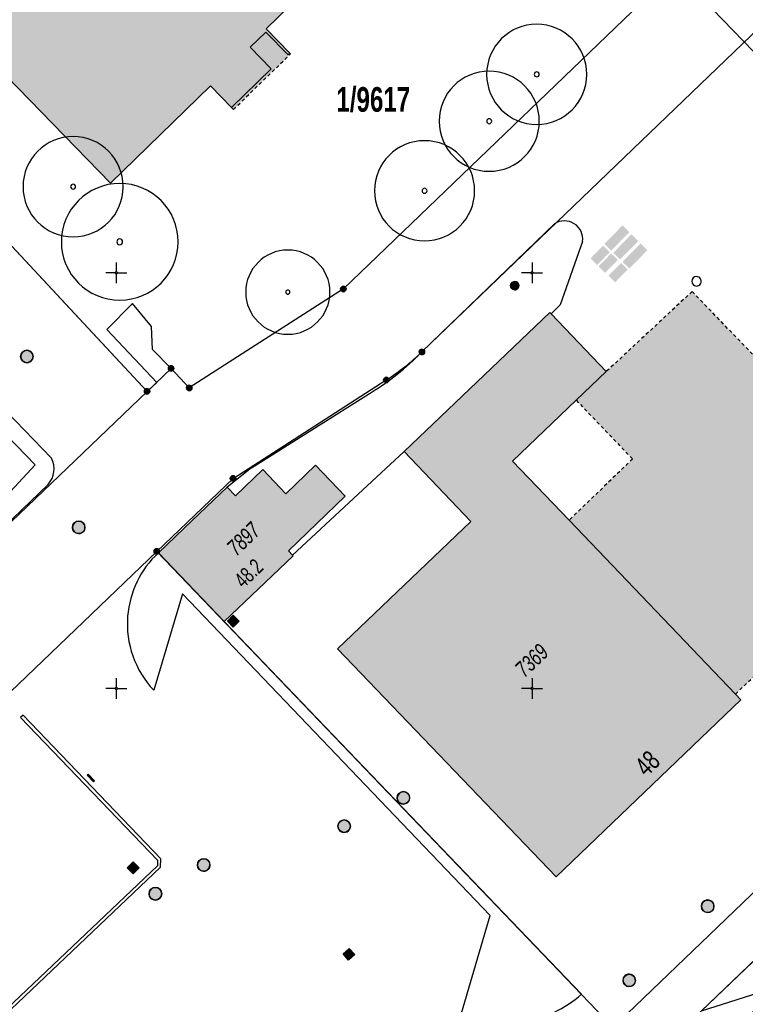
# Model space of a CAD drawing. Header units: metres. Extents: x 2695560 to 2696939, y 1260491 to 1262050.
# Tile 595 of 656: x 2695970 to 2696014, y 1261306 to 1261365. Entities that reach past the tile are written whole.
import ezdxf

# ---------------------------------------------------------------- set-up
doc = ezdxf.new("R2010")
doc.units = ezdxf.units.M
doc.linetypes.add('AUSGEZOGEN', pattern=[0])
doc.linetypes.add('VERDECKT2_S2', pattern=[0.36, 0.2, -0.16])
for name, color, linetype in [('XR$1$AV_Flächen (EO)', 7, 'AUSGEZOGEN'), ('XR$1$AV_Gebäudeflächen (BB)', 7, 'AUSGEZOGEN'), ('XR$1$AV_Gebäudeflächen (EO)', 7, 'AUSGEZOGEN'), ('XR$1$AV_Grenzpunkte', 7, 'AUSGEZOGEN'), ('XR$1$AV_Grundstück-Nr.', 7, 'AUSGEZOGEN'), ('XR$1$AV_Haus-Nr.', 7, 'AUSGEZOGEN'), ('XR$1$AV_Koordinatennetzpunkte', 7, 'AUSGEZOGEN'), ('XR$1$AV_Linien (BB)', 7, 'AUSGEZOGEN'), ('XR$1$AV_Versicherung-Nr.', 7, 'AUSGEZOGEN'), ('XR$1$AW_LK_Einlaufschacht alt', 24, 'AUSGEZOGEN'), ('XR$1$AW_LK_Schachtdeckel', 24, 'AUSGEZOGEN'), ('XR$1$EW_LK_Knoten', 1, 'AUSGEZOGEN'), ('XR$1$FM_LK_SW_TRASSEKNOTEN', 94, 'AUSGEZOGEN'), ('XR$1$GA_LK_Siphon', 32, 'AUSGEZOGEN'), ('XR$1$GR_Baum', 94, 'AUSGEZOGEN'), ('XR$1$Liegenschaftsgrenzen', 7, 'AUSGEZOGEN'), ('XR$1$PFAV', 255, 'AUSGEZOGEN'), ('XR$1$PFAW', 255, 'AUSGEZOGEN'), ('XR$1$PFGA', 255, 'AUSGEZOGEN'), ('XR$1$RP_Abstandslinie', 7, 'AUSGEZOGEN')]:
    doc.layers.add(name, color=color, linetype=linetype)
doc.styles.add('ARIAL', font='arial.ttf')

# ---------------------------------------------------------------- blocks, each defined once
blk = doc.blocks.new('COMPLEXOBJECT_347')
at = {"layer": 'XR$1$AV_Linien (BB)', "color": 7, "linetype": 'AUSGEZOGEN', "transparency": 33554687}
for p, q in [((5993.378, 11345.247), (6001.351, 11352.947)), ((5983.128, 11338.266), (5990.381, 11342.84))]:
    blk.add_line(p, q, dxfattribs=at)
blk.add_lwpolyline([(6003.042, 11351.884), (6001.696, 11348.07), (6001.141, 11347.537)], dxfattribs=at)
for centre, radius, start, end in [((6001.951, 11352.024), 1.1, 352.67848, 123.01276), ((5982.267, 11356.007), 15.467, 308.40316, 315.91992), ((5982.179, 11356.144), 15.629, 301.65231, 308.34203)]:
    blk.add_arc(centre, radius, start, end, dxfattribs=at)
blk = doc.blocks.new('COMPLEXOBJECT_374')
at = {"layer": 'XR$1$AV_Linien (BB)', "color": 7, "linetype": 'AUSGEZOGEN', "transparency": 33554687}
blk.add_line((5981.489, 11329.024), (6002.979, 11306.617), dxfattribs=at)
blk.add_lwpolyline([(5995.758, 11305.48), (5997.49, 11311.352), (5978.98, 11330.69), (5977.251, 11324.901)], dxfattribs=at)
for centre, radius, start, end in [((5981.491, 11328.89), 5.826, 132.85845, 175.47599), ((5981.483, 11328.893), 5.818, 175.49699, 223.33187), ((5998.476, 11311.707), 6.795, 278.39013, 311.49706), ((5998.477, 11311.693), 6.782, 246.3663, 278.40395)]:
    blk.add_arc(centre, radius, start, end, dxfattribs=at)
blk = doc.blocks.new('COMPLEXOBJECT_629')
at = {"layer": 'XR$1$AV_Linien (BB)', "color": 7, "linetype": 'AUSGEZOGEN', "transparency": 33554687}
blk.add_lwpolyline([(6042.729, 11333.843), (6011.132, 11303.493), (6005.772, 11298.385)], dxfattribs=at)
for centre, radius, start, end in [((6039.387, 11337.27), 4.789, 358.34312, 28.11392), ((6039.391, 11337.271), 4.785, 314.23319, 358.33089)]:
    blk.add_arc(centre, radius, start, end, dxfattribs=at)
blk = doc.blocks.new('COMPLEXOBJECT_670')
at = {"layer": 'XR$1$AV_Linien (BB)', "color": 7, "linetype": 'AUSGEZOGEN', "transparency": 33554687}
for p, q in [((5964.775, 11344.361), (5961.147, 11341.94)), ((5971.095, 11338.853), (5965.866, 11344.286))]:
    blk.add_line(p, q, dxfattribs=at)
for points in [[(5960.962, 11340.79), (5961.427, 11340.286), (5965.02, 11343.705), (5970.128, 11338.444), (5962.937, 11330.722)], [(5962.937, 11330.722), (5963.472, 11330.129), (5970.898, 11337.279)]]:
    blk.add_lwpolyline(points, dxfattribs=at)
for centre, radius, start, end in [((5965.284, 11343.79), 0.765, 40.43637, 131.69849), ((5961.525, 11341.289), 0.752, 120.14322, 221.57908), ((5969.902, 11338.203), 1.359, 317.15313, 28.57891)]:
    blk.add_arc(centre, radius, start, end, dxfattribs=at)
blk = doc.blocks.new('COMPLEXOBJECT_1359')
at = {"layer": 'XR$1$Liegenschaftsgrenzen', "color": 7, "linetype": 'AUSGEZOGEN', "transparency": 33554687}
blk.add_line((5993.378, 11345.247), (6014.796, 11365.847), dxfattribs=at)
blk.add_lwpolyline([(5977.433, 11333.244), (5982.018, 11337.639), (5991.235, 11343.555)], dxfattribs=at)
blk.add_arc((5983.647, 11355.369), 14.041, 302.71297, 313.87256, dxfattribs=at)
blk = doc.blocks.new('COMPLEXOBJECT_1360')
at = {"layer": 'XR$1$Liegenschaftsgrenzen', "color": 7, "linetype": 'AUSGEZOGEN', "transparency": 33554687}
blk.add_line((6040.722, 11334.891), (6010.17, 11305.6), dxfattribs=at)
blk.add_arc((6038.645, 11337.056), 3, 313.80499, 44.23062, dxfattribs=at)
blk = doc.blocks.new('COMPLEXOBJECT_1363')
at = {"layer": 'XR$1$Liegenschaftsgrenzen', "color": 7, "linetype": 'AUSGEZOGEN', "transparency": 33554687}
blk.add_lwpolyline([(6042, 11333.61), (6038.77, 11330.53), (6038.75, 11330.14), (6037.39, 11328.85), (6037.01, 11328.86), (6022.8, 11315.24), (6023.04, 11314.98), (6019.82, 11311.89), (6019.58, 11312.14), (6014.02, 11306.83), (6010.17, 11305.6)], dxfattribs=at)
blk.add_arc((6039.909, 11335.76), 2.999, 314.19145, 43.63646, dxfattribs=at)
blk = doc.blocks.new('BAV15')
at = {"layer": 'XR$1$PFAV', "transparency": 33554687}
blk.add_hatch(color=7, dxfattribs=at).paths.add_polyline_path([(0.5, 0), (0.49, 0.1), (0.46, 0.2), (0.41, 0.29), (0.34, 0.36), (0.26, 0.42), (0.17, 0.47), (0.08, 0.49), (-0.03, 0.5), (-0.13, 0.48), (-0.22, 0.45), (-0.31, 0.4), (-0.38, 0.33), (-0.44, 0.24), (-0.48, 0.15), (-0.5, 0.05), (-0.5, -0.05), (-0.48, -0.15), (-0.44, -0.24), (-0.38, -0.33), (-0.31, -0.4), (-0.22, -0.45), (-0.13, -0.48), (-0.03, -0.5), (0.08, -0.49), (0.17, -0.47), (0.26, -0.42), (0.34, -0.36), (0.41, -0.29), (0.46, -0.2), (0.49, -0.1)])
at = {"color": 7, "transparency": 33554687}
for start, end in [(90, 270), (270, 90)]:
    blk.add_arc((0, 0), 0.5, start, end, dxfattribs=at)
at = {"layer": 'XR$1$PFAV', "transparency": 33554687}
blk.add_circle((0, 0), 0.5, dxfattribs=at)
blk = doc.blocks.new('BAV2041')
at = {"color": 7, "transparency": 33554687}
for p, q in [((0, 0.5), (0, 0.05)), ((-0.05, 0), (-0.5, 0)), ((0.05, 0), (0.5, 0)), ((0, -0.05), (0, -0.5))]:
    blk.add_line(p, q, dxfattribs=at)
blk.add_circle((0, 0), 0.05, dxfattribs=at)
for start, end in [(90, 270), (270, 90)]:
    blk.add_arc((0, 0), 0.05, start, end, dxfattribs=at)
blk = doc.blocks.new('WBGR1')
at = {"color": 94, "transparency": 33554687}
for radius, start, end in [(1, 90, 270), (1, 270, 90), (0.05, 90, 270), (0.05, 270, 90)]:
    blk.add_arc((0, 0), radius, start, end, dxfattribs=at)
blk = doc.blocks.new('BAW2089')
at = {"layer": 'XR$1$PFAW', "transparency": 33554687}
blk.add_hatch(color=7, dxfattribs=at).paths.add_polyline_path([(-0.5, 0.5), (-0.5, -0.5), (0.5, -0.5), (0.5, 0.5)])
at = {"transparency": 33554687}
blk.add_lwpolyline([(-0.5, 0.5), (0.5, 0.5), (0.5, -0.5), (-0.5, -0.5), (-0.5, 0.5)], close=True, dxfattribs=at)
at = {"layer": 'XR$1$PFAW', "transparency": 33554687}
blk.add_lwpolyline([(-0.5, 0.5), (0.5, 0.5), (0.5, -0.5), (-0.5, -0.5), (-0.5, 0.5)], close=True, dxfattribs=at)
blk = doc.blocks.new('BAW2082')
at = {"layer": 'XR$1$PFAW', "transparency": 33554687}
blk.add_hatch(color=7, dxfattribs=at).paths.add_polyline_path([(0.509, -0.003), (0.499, 0.098), (0.469, 0.194), (0.42, 0.283), (0.354, 0.359), (0.274, 0.421), (0.183, 0.466), (0.085, 0.491), (-0.016, 0.496), (-0.116, 0.481), (-0.211, 0.446), (-0.297, 0.392), (-0.37, 0.323), (-0.428, 0.24), (-0.468, 0.147), (-0.488, 0.047), (-0.488, -0.054), (-0.468, -0.153), (-0.428, -0.246), (-0.37, -0.329), (-0.297, -0.398), (-0.211, -0.452), (-0.116, -0.487), (-0.016, -0.502), (0.085, -0.497), (0.183, -0.472), (0.274, -0.427), (0.354, -0.366), (0.42, -0.289), (0.469, -0.2), (0.499, -0.104)])
at = {"transparency": 33554687}
for start, end in [(91.19481, 268.80519), (268.80519, 91.19481)]:
    blk.add_arc((0.01, 0), 0.5, start, end, dxfattribs=at)
at = {"layer": 'XR$1$PFAW', "transparency": 33554687}
blk.add_circle((0.009, -0.003), 0.5, dxfattribs=at)
blk = doc.blocks.new('BAW2088')
at = {"layer": 'XR$1$PFAW', "transparency": 33554687}
blk.add_hatch(color=253, dxfattribs=at).paths.add_polyline_path([(0.51, 0), (0.5, 0.101), (0.47, 0.197), (0.421, 0.286), (0.355, 0.362), (0.275, 0.424), (0.184, 0.469), (0.086, 0.494), (-0.015, 0.499), (-0.115, 0.484), (-0.21, 0.449), (-0.296, 0.395), (-0.369, 0.326), (-0.427, 0.243), (-0.467, 0.15), (-0.487, 0.051), (-0.487, -0.051), (-0.467, -0.15), (-0.427, -0.243), (-0.369, -0.326), (-0.296, -0.395), (-0.21, -0.449), (-0.115, -0.484), (-0.015, -0.499), (0.086, -0.494), (0.184, -0.469), (0.275, -0.424), (0.355, -0.362), (0.421, -0.286), (0.47, -0.197), (0.5, -0.101)])
at = {"transparency": 33554687}
for start, end in [(91.19481, 268.80519), (268.80519, 91.19481)]:
    blk.add_arc((0.01, 0), 0.5, start, end, dxfattribs=at)
at = {"layer": 'XR$1$PFAW', "transparency": 33554687}
blk.add_circle((0.01, 0), 0.5, dxfattribs=at)
blk = doc.blocks.new('BGA15')
at = {"layer": 'XR$1$PFGA', "transparency": 33554687}
blk.add_hatch(color=7, dxfattribs=at).paths.add_polyline_path([(0.5, 0), (0.49, 0.1), (0.46, 0.2), (0.41, 0.29), (0.34, 0.36), (0.26, 0.42), (0.17, 0.47), (0.08, 0.49), (-0.03, 0.5), (-0.13, 0.48), (-0.22, 0.45), (-0.31, 0.4), (-0.38, 0.33), (-0.44, 0.24), (-0.48, 0.15), (-0.5, 0.05), (-0.5, -0.05), (-0.48, -0.15), (-0.44, -0.24), (-0.38, -0.33), (-0.31, -0.4), (-0.22, -0.45), (-0.13, -0.48), (-0.03, -0.5), (0.08, -0.49), (0.17, -0.47), (0.26, -0.42), (0.34, -0.36), (0.41, -0.29), (0.46, -0.2), (0.49, -0.1)])
at = {"color": 32, "transparency": 33554687}
for start, end in [(91.1948, 268.8052), (268.8052, 91.1948)]:
    blk.add_arc((0, 0), 0.5, start, end, dxfattribs=at)
at = {"layer": 'XR$1$PFGA', "transparency": 33554687}
blk.add_circle((0, 0), 0.5, dxfattribs=at)
blk = doc.blocks.new('BEWG5')
at = {"transparency": 33554687}
blk.add_hatch(color=1, dxfattribs=at).paths.add_polyline_path([(-0.083375, -0.5), (0.083375, -0.5), (0.083375, 0.5), (-0.083375, 0.5)])
at = {"color": 1, "transparency": 33554687}
blk.add_lwpolyline([(-0.083375, -0.5), (0.083375, -0.5), (0.083375, 0.5), (-0.083375, 0.5), (-0.083375, -0.5)], close=True, dxfattribs=at)
blk = doc.blocks.new('BWFM16')
at = {"color": 94, "transparency": 33554687}
for start, end in [(91.1948, 268.8052), (268.8052, 91.1948)]:
    blk.add_arc((0.01, 0), 0.5, start, end, dxfattribs=at)

msp = doc.modelspace()

# ---------------------------------------------------------------- hatches: boundary and pattern name
at = {"transparency": 33554687}
for points in [[(2696005.321, 1261351.551), (2696005.733, 1261351.147), (2696006.823, 1261352.259), (2696006.411, 1261352.663)], [(2696005.858, 1261351.016), (2696006.27, 1261350.612), (2696007.36, 1261351.724), (2696006.948, 1261352.128)], [(2696004.487, 1261350.672), (2696004.885, 1261350.281), (2696005.645, 1261351.056), (2696005.247, 1261351.447)], [(2696006.409, 1261350.469), (2696006.821, 1261350.065), (2696007.909, 1261351.175), (2696007.497, 1261351.579)], [(2696004.965, 1261350.198), (2696005.363, 1261349.807), (2696006.123, 1261350.582), (2696005.725, 1261350.973)], [(2696005.566, 1261349.632), (2696005.964, 1261349.241), (2696006.724, 1261350.016), (2696006.326, 1261350.407)]]:
    msp.add_hatch(color=7, dxfattribs=at).paths.add_polyline_path(points)
at = {"layer": 'XR$1$AV_Gebäudeflächen (BB)', "true_color": 0xd2d2d2, "transparency": 33554687}
for points in [[(2695975.624, 1261355.21), (2695981.632, 1261361.052), (2695982.897, 1261359.752), (2695985.29, 1261362.079), (2695984.024, 1261363.381), (2695984.958, 1261364.29), (2695986.299, 1261362.911), (2695986.406, 1261363.016), (2695984.972, 1261364.491), (2695995.185, 1261374.421), (2695988.609, 1261381.184), (2695988.801, 1261381.37), (2695986.106, 1261384.144), (2695984.022, 1261382.128), (2695980.675, 1261385.592), (2695959.65, 1261371.638)], [(2696002.111, 1261347.347), (2696002.044, 1261347.417), (2695993.283, 1261339.07), (2695997.298, 1261334.855), (2695989.271, 1261327.198), (2696002.427, 1261313.484), (2696013.532, 1261324.131), (2696013.204, 1261324.476), (2696003.195, 1261334.94), (2695999.791, 1261338.492), (2696003.625, 1261342.145), (2696005.435, 1261343.87)], [(2695984.521, 1261330.808), (2695986.602, 1261332.799), (2695986.567, 1261332.835), (2695986.324, 1261333.088), (2695989.741, 1261336.373), (2695987.95, 1261338.236), (2695986.169, 1261336.524), (2695984.774, 1261337.976), (2695983.133, 1261336.407), (2695982.634, 1261336.926), (2695980.56, 1261334.945), (2695978.498, 1261332.971), (2695982.459, 1261328.834)]]:
    msp.add_hatch(color=254, dxfattribs=at).paths.add_polyline_path(points)
at = {"layer": 'XR$1$AV_Gebäudeflächen (EO)', "true_color": 0xebebeb, "transparency": 33554687}
for points in [[(2695984.024, 1261363.381), (2695985.29, 1261362.079), (2695982.897, 1261359.752), (2695983.014, 1261359.632), (2695986.449, 1261362.972), (2695986.406, 1261363.016), (2695986.299, 1261362.911), (2695984.958, 1261364.29)], [(2696017.052, 1261328.174), (2696024.363, 1261320.567), (2696031.188, 1261327.261), (2696010.6, 1261348.69), (2696005.435, 1261343.87), (2696003.625, 1261342.145), (2696007.018, 1261338.614), (2696003.195, 1261334.94), (2696013.204, 1261324.476)]]:
    msp.add_hatch(color=7, dxfattribs=at).paths.add_polyline_path(points)

# ---------------------------------------------------------------- linework, layer by layer
at = {"layer": 'XR$1$AV_Flächen (EO)', "color": 7, "linetype": 'AUSGEZOGEN', "transparency": 33554687}
for p, q in [((2696005.435, 1261343.87), (2696003.625, 1261342.145)), ((2696003.195, 1261334.94), (2696013.204, 1261324.476))]:
    msp.add_line(p, q, dxfattribs=at)
at = {"layer": 'XR$1$AV_Flächen (EO)', "color": 7, "linetype": 'VERDECKT2_S2', "transparency": 33554687}
msp.add_line((2696013.204, 1261324.476), (2696017.052, 1261328.174), dxfattribs=at)
at = {"layer": 'XR$1$AV_Flächen (EO)', "color": 7, "linetype": 'AUSGEZOGEN', "transparency": 33554687}
for points in [[(2695986.406, 1261363.016), (2695986.299, 1261362.911), (2695984.958, 1261364.29), (2695984.024, 1261363.381)], [(2695984.024, 1261363.381), (2695985.29, 1261362.079), (2695982.897, 1261359.752)]]:
    msp.add_lwpolyline(points, dxfattribs=at)
at = {"layer": 'XR$1$AV_Flächen (EO)', "color": 7, "linetype": 'VERDECKT2_S2', "transparency": 33554687}
for points in [[(2695982.897, 1261359.752), (2695983.014, 1261359.632), (2695986.449, 1261362.972), (2695986.406, 1261363.016)], [(2696017.052, 1261328.174), (2696024.363, 1261320.567), (2696031.188, 1261327.261), (2696010.6, 1261348.69), (2696005.435, 1261343.87)], [(2696003.625, 1261342.145), (2696007.018, 1261338.614), (2696003.195, 1261334.94)]]:
    msp.add_lwpolyline(points, dxfattribs=at)
at = {"layer": 'XR$1$AV_Flächen (EO)', "color": 7, "linetype": 'AUSGEZOGEN', "transparency": 33554687}
msp.add_lwpolyline([(2695978.452, 1261314.488), (2695978.438, 1261314.149), (2695966.616, 1261302.952), (2695966.754, 1261302.807), (2695978.634, 1261314.059), (2695978.656, 1261314.565), (2695970.362, 1261323.208), (2695970.218, 1261323.07), (2695978.452, 1261314.488)], close=True, dxfattribs=at)
at = {"layer": 'XR$1$AV_Linien (BB)', "color": 7, "linetype": 'AUSGEZOGEN', "transparency": 33554687}
for p, q in [((2695984.098, 1261338.076), (2695982.634, 1261336.926)), ((2695983.133, 1261336.407), (2695982.634, 1261336.926)), ((2695978.498, 1261332.971), (2695982.459, 1261328.834)), ((2695982.459, 1261328.834), (2695984.521, 1261330.808))]:
    msp.add_line(p, q, dxfattribs=at)
msp.add_lwpolyline([(2695975.624, 1261355.21), (2695959.65, 1261371.638), (2695980.675, 1261385.592), (2695984.022, 1261382.128), (2695986.106, 1261384.144), (2695988.801, 1261381.37), (2695988.609, 1261381.184), (2695995.185, 1261374.421), (2695984.972, 1261364.491), (2695986.406, 1261363.016), (2695986.299, 1261362.911), (2695984.958, 1261364.29), (2695984.024, 1261363.381), (2695985.29, 1261362.079), (2695982.897, 1261359.752), (2695981.632, 1261361.052), (2695975.624, 1261355.21)], close=True, dxfattribs=at)
for points in [[(2696011.58, 1261369.956), (2695989.624, 1261348.838), (2695980.357, 1261342.89), (2695979.264, 1261344.062), (2695978.143, 1261345.208), (2695978.094, 1261346.575), (2695976.942, 1261347.965), (2695975.397, 1261346.408), (2695978.402, 1261343.208), (2695977.821, 1261342.678), (2695974.797, 1261345.92), (2695961.265, 1261360.438), (2695953.028, 1261370.346), (2695950.209, 1261368.79), (2695951.861, 1261366.319)], [(2696002.111, 1261347.347), (2696005.435, 1261343.87), (2696003.625, 1261342.145), (2695999.791, 1261338.492), (2696003.195, 1261334.94), (2696013.204, 1261324.476), (2696013.532, 1261324.131), (2696002.427, 1261313.484), (2695989.271, 1261327.198), (2695997.298, 1261334.855), (2695993.283, 1261339.07)], [(2695993.283, 1261339.07), (2696002.044, 1261347.417), (2696002.111, 1261347.347)], [(2695993.283, 1261339.07), (2695990.242, 1261336.247), (2695986.567, 1261332.835)], [(2695983.133, 1261336.407), (2695984.774, 1261337.976), (2695986.169, 1261336.524)], [(2695986.567, 1261332.835), (2695986.324, 1261333.088), (2695989.741, 1261336.373), (2695987.95, 1261338.236), (2695986.169, 1261336.524)], [(2695982.634, 1261336.926), (2695980.56, 1261334.945), (2695978.498, 1261332.971)], [(2696007.892, 1261302.296), (2696011.14, 1261305.41), (2696040.336, 1261333.401)], [(2695984.521, 1261330.808), (2695986.602, 1261332.799), (2695986.567, 1261332.835)]]:
    msp.add_lwpolyline(points, dxfattribs=at)
at = {"layer": 'XR$1$Liegenschaftsgrenzen', "color": 7, "linetype": 'AUSGEZOGEN', "transparency": 33554687}
for p, q in [((2695977.821, 1261342.678), (2695979.264, 1261344.062)), ((2696007.892, 1261302.296), (2695978.403, 1261333.054))]:
    msp.add_line(p, q, dxfattribs=at)
for points in [[(2695977.821, 1261342.678), (2695961.265, 1261360.438), (2695950.884, 1261372.942)], [(2696011.58, 1261369.956), (2695989.624, 1261348.838), (2695980.357, 1261342.89), (2695979.264, 1261344.062)], [(2695947.608, 1261312.811), (2695965.269, 1261329.744), (2695964.826, 1261330.22), (2695977.821, 1261342.678)], [(2695978.403, 1261333.054), (2695957.341, 1261312.861), (2695957.089, 1261300.899), (2695951.928, 1261295.951), (2695951.919, 1261295.527), (2695943.473, 1261287.43), (2695952.099, 1261278.432)]]:
    msp.add_lwpolyline(points, dxfattribs=at)
at = {"layer": 'XR$1$RP_Abstandslinie', "color": 7, "linetype": 'AUSGEZOGEN', "transparency": 33554687}
for points in [[(2696039.66, 1261336.92), (2696012.44, 1261365.02), (2695987.89, 1261390.37), (2695951.8, 1261366.34), (2695940.447, 1261358.777)], [(2695897.4, 1261200.31), (2695926.06, 1261227.83), (2695956.35, 1261256.92), (2695984.48, 1261283.94), (2696012.62, 1261310.95), (2696039.66, 1261336.92)]]:
    msp.add_lwpolyline(points, dxfattribs=at)

# ---------------------------------------------------------------- block references
at = {"layer": 'XR$1$AV_Grenzpunkte', "color": 7, "linetype": 'AUSGEZOGEN', "lineweight": -3, "transparency": 33554687, "xscale": 0.3249999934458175, "yscale": 0.3249999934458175}
for p in [(2695989.624, 1261348.838), (2695994.348, 1261345.057), (2695979.264, 1261344.062), (2695980.357, 1261342.89), (2695992.205, 1261343.365), (2695977.821, 1261342.678), (2695982.988, 1261337.449), (2695978.403, 1261333.054)]:
    msp.add_blockref('BAV15', p, dxfattribs=at)
at = {"layer": 'XR$1$AV_Koordinatennetzpunkte', "color": 7, "linetype": 'AUSGEZOGEN', "lineweight": -3, "transparency": 33554687, "xscale": 1.25, "yscale": 1.25}
for p in [(2695975.97, 1261349.81), (2696000.97, 1261349.81), (2695975.97, 1261324.81), (2696000.97, 1261324.81)]:
    msp.add_blockref('BAV2041', p, dxfattribs=at)
at = {"layer": 'XR$1$AV_Linien (BB)', "color": 7, "linetype": 'AUSGEZOGEN', "lineweight": -3, "transparency": 33554687}
for name in ['COMPLEXOBJECT_347', 'COMPLEXOBJECT_670', 'COMPLEXOBJECT_629', 'COMPLEXOBJECT_374']:
    msp.add_blockref(name, (2690000.97, 1249999.81), dxfattribs=at)
at = {"layer": 'XR$1$AW_LK_Einlaufschacht alt', "color": 24, "linetype": 'AUSGEZOGEN', "lineweight": -3, "transparency": 33554687, "yscale": 0.5000000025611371}
for p, xscale, rotation in [((2695983.001, 1261328.862), 0.5000000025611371, 314.064331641), ((2695976.983, 1261314.028), 0.500000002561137, 223.6167484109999), ((2695989.962, 1261308.831), 0.5000000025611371, 311.899528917)]:
    msp.add_blockref('BAW2089', p, dxfattribs=dict(at, xscale=xscale, rotation=rotation))
at = {"layer": 'XR$1$AW_LK_Schachtdeckel', "color": 24, "linetype": 'AUSGEZOGEN', "lineweight": -3, "transparency": 33554687, "xscale": 0.7499999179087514, "yscale": 0.7499999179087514}
msp.add_blockref('BAW2082', (2695970.587, 1261344.778), dxfattribs=at)
at = {"layer": 'XR$1$AW_LK_Schachtdeckel', "color": 24, "linetype": 'AUSGEZOGEN', "lineweight": -3, "transparency": 33554687}
for name, p, xscale, yscale, rotation in [('BAW2082', (2695973.704, 1261334.507), 0.7499999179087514, 0.7499999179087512, 313.111790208), ('BAW2082', (2695993.231, 1261318.241), 0.7499999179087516, 0.7499999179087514, 313.838796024), ('BAW2082', (2695989.666, 1261316.538), 0.7499999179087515, 0.7499999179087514, 313.063402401), ('BAW2082', (2695981.218, 1261314.204), 0.7499999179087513, 0.7499999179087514, 313.125726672), ('BAW2088', (2695978.328, 1261312.477), 0.7578193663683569, 0.7578193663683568, 224.0793045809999), ('BAW2082', (2696011.527, 1261311.713), 0.7499999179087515, 0.7499999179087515, 44.46042308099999), ('BAW2082', (2696006.809, 1261307.254), 0.7499999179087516, 0.7499999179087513, 43.01114625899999)]:
    msp.add_blockref(name, p, dxfattribs=dict(at, xscale=xscale, yscale=yscale, rotation=rotation))
at = {"layer": 'XR$1$EW_LK_Knoten', "color": 1, "linetype": 'AUSGEZOGEN', "lineweight": -3, "transparency": 33554687, "xscale": 0.5499999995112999, "yscale": 0.5499999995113, "rotation": 43.90830000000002}
msp.add_blockref('BEWG5', (2695974.437, 1261319.426), dxfattribs=at)
at = {"layer": 'XR$1$FM_LK_SW_TRASSEKNOTEN', "color": 94, "linetype": 'AUSGEZOGEN', "lineweight": -3, "transparency": 33554687, "xscale": 0.5706289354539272, "yscale": 0.5706289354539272}
msp.add_blockref('BWFM16', (2696010.85, 1261349.3), dxfattribs=at)
at = {"layer": 'XR$1$GA_LK_Siphon', "color": 32, "linetype": 'AUSGEZOGEN', "lineweight": -3, "transparency": 33554687, "xscale": 0.4999999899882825, "yscale": 0.4999999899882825, "rotation": 223.8677999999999}
msp.add_blockref('BGA15', (2695999.931, 1261349.039), dxfattribs=at)
at = {"layer": 'XR$1$GR_Baum', "color": 94, "linetype": 'AUSGEZOGEN', "lineweight": -3, "transparency": 33554687}
for p, xscale, yscale in [((2696001.253, 1261361.747), 3.012001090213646, 3.012001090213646), ((2695998.393, 1261358.927), 3.012001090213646, 3.012001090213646), ((2695973.375, 1261354.991), 3.012001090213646, 3.012001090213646), ((2695994.504, 1261354.744), 3.012001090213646, 3.012001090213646), ((2695976.176, 1261351.675), 3.509939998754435, 3.509939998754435), ((2695986.285, 1261348.648), 2.531872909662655, 2.531872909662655)]:
    msp.add_blockref('WBGR1', p, dxfattribs=dict(at, xscale=xscale, yscale=yscale))
at = {"layer": 'XR$1$Liegenschaftsgrenzen', "color": 7, "linetype": 'AUSGEZOGEN', "lineweight": -3, "transparency": 33554687}
for name in ['COMPLEXOBJECT_1359', 'COMPLEXOBJECT_1360', 'COMPLEXOBJECT_1363']:
    msp.add_blockref(name, (2690000.97, 1249999.81), dxfattribs=at)

# ---------------------------------------------------------------- texts
at = {"layer": 'XR$1$AV_Grundstück-Nr.', "color": 7, "transparency": 33554687, "insert": (2695991.424, 1261360.216), "char_height": 1.48491, "width": 4.97324, "attachment_point": 5, "style": 'ARIAL'}
msp.add_mtext('\\A1;{\\fArial|i0|b1;\\H1.484908;\\W0.700000;\\C7;1/9617}\\P', dxfattribs=at)
at = {"layer": 'XR$1$AV_Haus-Nr.', "color": 7, "transparency": 33554687, "attachment_point": 8, "style": 'ARIAL'}
for s, insert, char_height, width, rotation in [('\\W0.70;48.2', (2695984.261, 1261331.399), 0.92968, 2.10446, 43.7544), ('\\W0.70;48', (2696008.315, 1261319.884), 1.1621, 1.68109, 43.794)]:
    msp.add_mtext(s, dxfattribs=dict(at, insert=insert, char_height=char_height, width=width, rotation=rotation))
at = {"layer": 'XR$1$AV_Versicherung-Nr.', "color": 7, "transparency": 33554687, "char_height": 0.96842, "width": 2.46457, "attachment_point": 5, "style": 'ARIAL'}
for s, insert, rotation in [('\\A1;{\\fArial|i1|b0;\\H0.968418;\\W0.700000;\\C7;7897}\\P', (2695983.625, 1261333.802), 43.7445), ('\\A1;{\\fArial|i1|b0;\\H0.968418;\\W0.700000;\\C7;7369}\\P', (2696000.949, 1261326.495), 43.794)]:
    msp.add_mtext(s, dxfattribs=dict(at, insert=insert, rotation=rotation))

doc.saveas('drawing.dxf')
